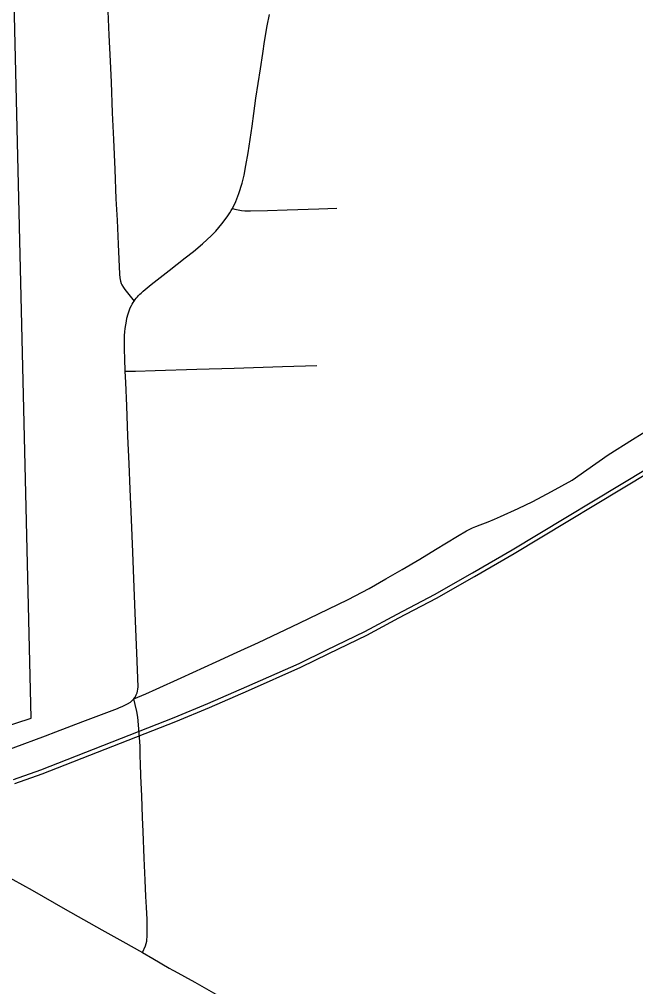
# Model space of a CAD drawing. Extents: x -59 to 82, y -3 to 49.
# Drawn here: x -13.193 to -12.781, y 32.112 to 32.759 of the extents above; entities that cross this region are included whole.
import ezdxf

# ---------------------------------------------------------------- set-up
doc = ezdxf.new("R2010")
doc.units = 0
for name, color, linetype in [('GM_X_City_Street', 7, 'Continuous'), ('GM_X_Corporation', 7, 'Continuous'), ('GM_X_County_Road', 7, 'Continuous'), ('GM_X_Rail_Line', 7, 'Continuous')]:
    doc.layers.add(name, color=color, linetype=linetype)

msp = doc.modelspace()

# ---------------------------------------------------------------- linework, layer by layer
at = {"layer": 'GM_X_City_Street'}
for points in [[(-13.05034, 32.63262), (-13.04882, 32.63214), (-13.0464, 32.6316), (-13.04419, 32.63129), (-13.04203, 32.63106), (-13.04015, 32.63096), (-13.03825, 32.6309), (-13.02685, 32.63127), (-13.01374, 32.63171), (-12.99259, 32.63241), (-12.9804, 32.63282)], [(-13.1221, 32.52358), (-13.11519, 32.52378), (-13.10212, 32.52417), (-13.07425, 32.52501), (-13.04916, 32.52576), (-13.01683, 32.52673), (-12.99389, 32.52741)], [(-13.11625, 32.30446), (-13.10833, 32.30784), (-13.10133, 32.31101), (-13.0846, 32.31858), (-13.06131, 32.32918), (-13.04714, 32.33563), (-13.03289, 32.34221), (-13.00559, 32.35503), (-12.97281, 32.37081), (-12.95875, 32.37836), (-12.94762, 32.38476), (-12.93666, 32.39098), (-12.92489, 32.39798), (-12.91441, 32.40445), (-12.89968, 32.41338), (-12.89374, 32.41691), (-12.88959, 32.41896), (-12.88752, 32.41983), (-12.88462, 32.42085), (-12.87919, 32.42287), (-12.87491, 32.42463), (-12.87085, 32.42648), (-12.85904, 32.4318), (-12.84927, 32.4365), (-12.83681, 32.44308), (-12.82305, 32.4508), (-12.81328, 32.4576), (-12.79882, 32.46769), (-12.78263, 32.47793), (-12.76978, 32.48595)]]:
    msp.add_lwpolyline(points, dxfattribs=at)
at = {"layer": 'GM_X_Corporation'}
for points in [[(-8.27858, 35.34818), (-15.07858, 35.34818), (-15.07858, 31.99778), (-14.87561, 32.00296), (-14.0925, 32.03375), (-13.59611, 32.05147), (-13.53526, 32.05391), (-13.47457, 32.07428), (-13.3549, 32.12151), (-13.20616, 32.17855), (-13.3241, 32.24616), (-13.185, 32.29141), (-13.20067, 32.94977), (-12.62372, 32.95853)], [(-12.73395, 31.43938), (-13.02009, 31.4299), (-13.03296, 31.63451), (-13.58864, 31.61196), (-13.59611, 32.05147), (-13.53526, 32.05391), (-13.47457, 32.07428), (-13.3549, 32.12151), (-13.20616, 32.17855), (-13.3241, 32.24616), (-13.185, 32.29141), (-13.20067, 32.94977), (-12.62372, 32.95853)]]:
    msp.add_lwpolyline(points, dxfattribs=at)
at = {"layer": 'GM_X_County_Road'}
for points in [[(-13.13371, 32.76452), (-13.13297, 32.74843), (-13.13218, 32.7311), (-13.13154, 32.7171), (-13.13075, 32.69664), (-13.12992, 32.67862), (-13.12907, 32.65856), (-13.12826, 32.63897), (-13.12756, 32.62475), (-13.12678, 32.60876), (-13.12589, 32.5885), (-13.12569, 32.58603), (-13.1255, 32.58504), (-13.12524, 32.58389), (-13.12468, 32.58237), (-13.12428, 32.5815), (-13.12321, 32.57968), (-13.12227, 32.57829), (-13.11887, 32.57387), (-13.11608, 32.57059)], [(-13.11608, 32.57059), (-13.11538, 32.57155), (-13.11465, 32.5725), (-13.11388, 32.57341), (-13.11309, 32.57429), (-13.11226, 32.57515), (-13.1114, 32.57598), (-13.11011, 32.57718), (-13.10881, 32.57834), (-13.10743, 32.5795), (-13.10605, 32.58061), (-13.10465, 32.58169), (-13.09273, 32.59112), (-13.08185, 32.59947), (-13.07643, 32.60382), (-13.07036, 32.60878), (-13.06437, 32.61439), (-13.06145, 32.61746), (-13.05751, 32.6222), (-13.05393, 32.62692), (-13.05298, 32.6283), (-13.05206, 32.62972), (-13.05118, 32.63116), (-13.05034, 32.63262), (-13.04954, 32.6341), (-13.04878, 32.63561), (-13.04807, 32.63713), (-13.0461, 32.6426), (-13.04384, 32.64946), (-13.04249, 32.65489), (-13.04134, 32.66127), (-13.03985, 32.66987), (-13.03723, 32.68764), (-13.036, 32.69613), (-13.0346, 32.70629), (-13.03155, 32.72596), (-13.02996, 32.73622), (-13.02876, 32.74422), (-13.027, 32.75464), (-13.02546, 32.76241)], [(-13.11501, 32.30638), (-13.11466, 32.30716), (-13.11418, 32.3084), (-13.11386, 32.30958), (-13.11357, 32.31085), (-13.11347, 32.31242), (-13.11424, 32.33527), (-13.11515, 32.35631), (-13.11605, 32.379), (-13.11705, 32.40251), (-13.11786, 32.42438), (-13.11867, 32.4447), (-13.1194, 32.46164), (-13.12022, 32.48023), (-13.1211, 32.50055), (-13.12177, 32.516), (-13.1221, 32.52358), (-13.12231, 32.53194), (-13.12245, 32.53812), (-13.12252, 32.54364), (-13.12245, 32.54756), (-13.12226, 32.54995), (-13.12202, 32.55233), (-13.12173, 32.55471), (-13.12129, 32.55723), (-13.12092, 32.5592), (-13.12008, 32.56214), (-13.11948, 32.56407), (-13.11875, 32.56596), (-13.11795, 32.56755), (-13.11736, 32.56858), (-13.11674, 32.5696), (-13.11608, 32.57059)], [(-13.16861, 32.28226), (-13.15041, 32.28918), (-13.1272, 32.29802), (-13.12579, 32.29859), (-13.12404, 32.29937), (-13.12055, 32.30104), (-13.11864, 32.30221), (-13.11776, 32.30287), (-13.11697, 32.3037), (-13.11625, 32.30446), (-13.11542, 32.30562), (-13.11501, 32.30638)], [(-13.11199, 32.26681), (-13.11218, 32.27275), (-13.11309, 32.28705), (-13.11367, 32.2921), (-13.11441, 32.29588), (-13.11544, 32.30061), (-13.11625, 32.30446)], [(-13.28825, 32.23427), (-13.28303, 32.23782), (-13.28056, 32.23928), (-13.27766, 32.2408), (-13.27484, 32.24203), (-13.25962, 32.24768), (-13.24046, 32.25497), (-13.21704, 32.26389), (-13.19703, 32.27155), (-13.17543, 32.27973), (-13.16861, 32.28226)], [(-13.11183, 32.26132), (-13.11196, 32.26582), (-13.11199, 32.26681)], [(-13.11054, 32.13466), (-13.10845, 32.13925), (-13.10802, 32.14071), (-13.1077, 32.14224), (-13.10751, 32.14355), (-13.10735, 32.145), (-13.10746, 32.1568), (-13.10782, 32.16505), (-13.10818, 32.17224), (-13.1087, 32.18302), (-13.10931, 32.19774), (-13.11005, 32.21567), (-13.11043, 32.22499), (-13.11102, 32.23948), (-13.11155, 32.25259), (-13.11183, 32.26132)], [(-13.20375, 32.18711), (-13.18439, 32.17639), (-13.1623, 32.16377), (-13.13779, 32.14984), (-13.12371, 32.142), (-13.11054, 32.13466), (-13.10364, 32.13065), (-13.09258, 32.12433), (-13.09017, 32.12296), (-13.0893, 32.12248)], [(-13.0893, 32.12248), (-13.07551, 32.11477), (-13.04885, 32.09966), (-13.02321, 32.08526), (-13.00461, 32.0748), (-12.98535, 32.06392), (-12.96677, 32.05343), (-12.95389, 32.04616), (-12.94682, 32.04228), (-12.94216, 32.03965), (-12.9344, 32.0352), (-12.92699, 32.03108), (-12.91019, 32.02164), (-12.89434, 32.01264), (-12.87901, 32.00396), (-12.87221, 32.00011), (-12.85629, 31.99113), (-12.836, 31.97962), (-12.8152, 31.96796), (-12.79393, 31.95597), (-12.77796, 31.94702)]]:
    msp.add_lwpolyline(points, dxfattribs=at)
at = {"layer": 'GM_X_Rail_Line'}
for points in [[(-13.19692, 32.25038), (-13.17856, 32.25691), (-13.08928, 32.29193), (-13.06686, 32.3013), (-13.0406, 32.31264), (-13.00573, 32.32816), (-12.98714, 32.33727), (-12.96176, 32.34959), (-12.9402, 32.36105), (-12.91505, 32.37424), (-12.88968, 32.38865), (-12.86318, 32.40406), (-12.77286, 32.45859)], [(-13.19596, 32.24776), (-13.17757, 32.2543), (-13.08822, 32.28935), (-13.06576, 32.29873), (-13.03947, 32.31008), (-13.00454, 32.32563), (-12.98591, 32.33477), (-12.96048, 32.34711), (-12.93889, 32.35859), (-12.91371, 32.37179), (-12.88828, 32.38623), (-12.86175, 32.40166), (-12.77141, 32.45621)]]:
    msp.add_lwpolyline(points, dxfattribs=at)

doc.saveas('drawing.dxf')
